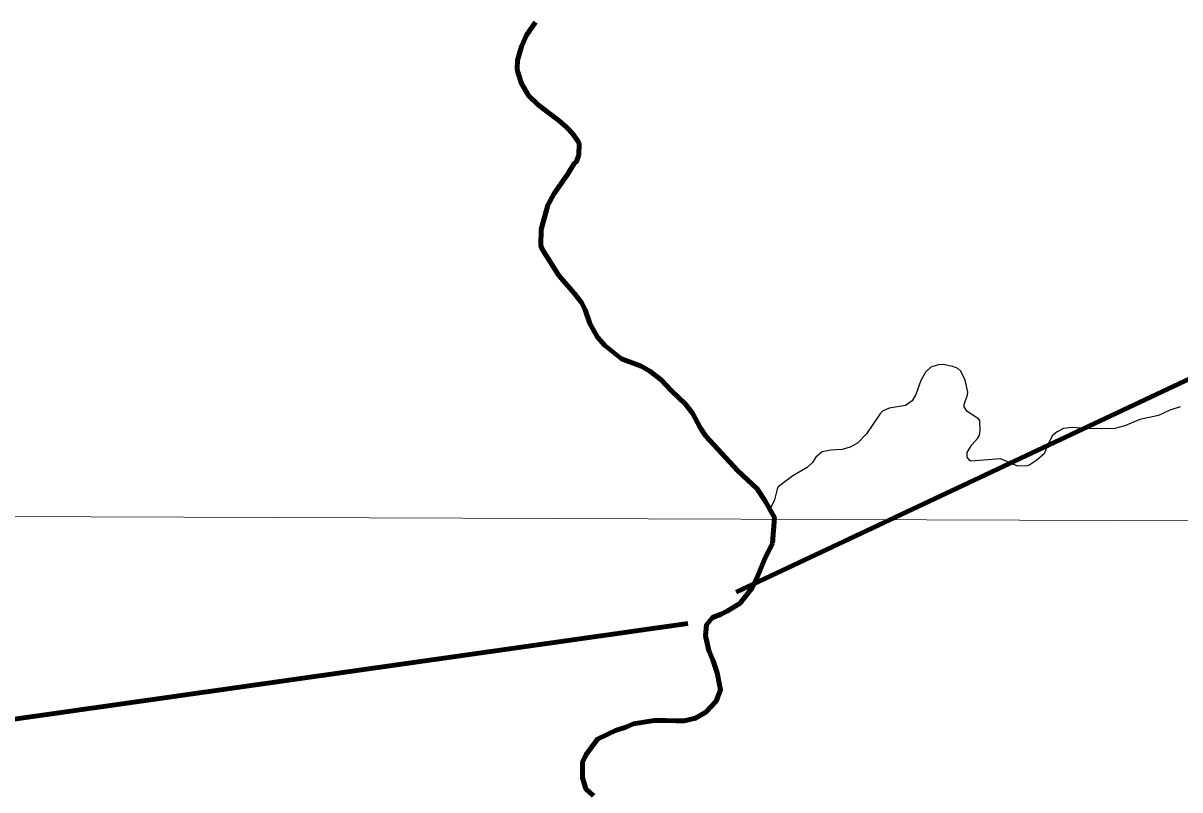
# Model space of a CAD drawing. Extents: x -1643653 to 4543381, y 1624270 to 13878484.
# Drawn here: x 733703 to 740547, y 8947643 to 8952181 of the extents above; entities that cross this region are included whole.
import ezdxf

# ---------------------------------------------------------------- set-up
doc = ezdxf.new("R2010")
doc.units = 0
doc.header["$LTSCALE"] = 200
for name, color, linetype, lineweight in [('1', 7, 'Continuous', 13), ('24', 7, 'Continuous', 25), ('26', 7, 'Continuous', 106), ('28', 7, 'Continuous', 53), ('53', 7, 'Continuous', 106), ('60', 7, 'Continuous', 13), ('9', 7, 'Continuous', 90)]:
    doc.layers.add(name, color=color, linetype=linetype, lineweight=lineweight)

msp = doc.modelspace()

# ---------------------------------------------------------------- linework, layer by layer
at = {"layer": '1'}
msp.add_line((565315.3, 8949866.8), (791497.7, 8949052.2), dxfattribs=at)
at = {"layer": '24', "lineweight": 53}
for points in [[(736734.2, 8952186), (736680.5, 8952109.1), (736652.4, 8952042.2), (736628, 8951962.5), (736626.1, 8951909.8), (736629.1, 8951890.4), (736652.2, 8951824.1), (736693.8, 8951753.5), (736751.8, 8951695.4), (736872.7, 8951604.6), (736918.3, 8951565.6), (736953.6, 8951528.3), (736987.1, 8951480.3), (736992.2, 8951466.2), (736991.6, 8951401.6)], [(736991.6, 8951401.6), (736977.6, 8951361.6), (736962.6, 8951350.4), (736923.5, 8951285.3), (736844.9, 8951173.2), (736806.8, 8951104.1), (736767.2, 8950959.9), (736766.7, 8950864.6), (736773.5, 8950843), (736873.1, 8950687.5), (736964, 8950582.3), (737005.9, 8950527.2), (737027.5, 8950484.6), (737056.7, 8950403.1), (737100.5, 8950322.1), (737144.6, 8950272.8), (737242.5, 8950194.6), (737359.4, 8950150.4), (737410.4, 8950121.1), (737478.1, 8950069.7), (737536.8, 8950007.6), (737622.1, 8949926.5), (737662.5, 8949873.3), (737710.3, 8949784.5), (737742.4, 8949737.3), (737932.5, 8949531.3), (738045.7, 8949425), (738090.7, 8949356.8), (738148, 8949255.8), (738136, 8949103.5)], [(738136, 8949103.5), (738089.6, 8949007), (738048.2, 8948905.4), (738017.2, 8948839.4), (737945.4, 8948748.2), (737869, 8948701.7), (737833, 8948682.7), (737782, 8948662.6), (737747, 8948620.9), (737740.6, 8948556), (737760.3, 8948469.2), (737785.4, 8948408), (737810.3, 8948336.6), (737829.9, 8948234.6), (737804, 8948168.5), (737742.6, 8948102.7), (737681.3, 8948067.4), (737615.1, 8948052.6), (737564.2, 8948052.9), (737508.3, 8948053.2), (737437.1, 8948053.7), (737314.9, 8948034), (737269, 8948014), (737207.8, 8947994), (737161.9, 8947973.9), (737100.6, 8947943.7), (737033.9, 8947852.4), (737013.2, 8947806.7), (737012.6, 8947715.1), (737032.5, 8947648.7), (737078, 8947607.7)]]:
    msp.add_lwpolyline(points, dxfattribs=at)
at = {"layer": '24'}
for points in [[(740548.3, 8949910.1), (740486.8, 8949891.4), (740420.3, 8949858.4), (740310.4, 8949835.8), (740220.6, 8949798.5), (740162.9, 8949782.6), (740084.8, 8949779.1), (739999.7, 8949781.3), (739910, 8949788.8), (739859.3, 8949781.2), (739821.4, 8949761.7), (739790.7, 8949737.8), (739761.1, 8949678), (739743.2, 8949632.1), (739700.3, 8949594.3), (739658.9, 8949566.6), (739643.6, 8949560.7), (739587.5, 8949559.2), (739486.2, 8949601.8), (739309.6, 8949588.5), (739303.3, 8949591.9), (739288.7, 8949612.8), (739288.5, 8949639.8), (739315.2, 8949685), (739348.8, 8949722.2), (739360.7, 8949743.3), (739366.1, 8949769.7), (739363.8, 8949828.5), (739356.3, 8949838.8), (739288.5, 8949881.8), (739271.4, 8949910.5), (739271.3, 8949924.3), (739290.9, 8949980.8), (739292.3, 8949997.4), (739277.5, 8950068.8), (739251.5, 8950120.9), (739232.9, 8950137.4), (739203.2, 8950149.1), (739145.7, 8950160.4), (739116.4, 8950158.3), (739073.6, 8950144.2), (739042.1, 8950115.9), (739014.9, 8950065.3), (738985.1, 8949983.4), (738962.1, 8949945.3), (738924.2, 8949917.2), (738826.7, 8949901.6), (738788.2, 8949885.5), (738771.3, 8949866.9), (738692.4, 8949750.2), (738639.2, 8949694.6), (738595.7, 8949672.3)], [(738595.7, 8949672.3), (738595.7, 8949672.3), (738548.7, 8949658), (738482.6, 8949654.4), (738430.5, 8949643.6), (738394, 8949611.5), (738374.2, 8949580.1), (738342.5, 8949551.8), (738256.8, 8949502.2), (738171.1, 8949436.8), (738163.5, 8949423.3), (738147.7, 8949359.1), (738121.4, 8949302.9)]]:
    msp.add_lwpolyline(points, dxfattribs=at)
at = {"layer": '26'}
msp.add_spline([(738865.3, 8967422.1), (739557.2, 8967298.3), (740701.8, 8967013.8), (741413.3, 8966731.2), (743000.3, 8965872.6), (743559.1, 8965590.5), (744439.9, 8965968.4), (745374, 8966727.6), (746233.2, 8967779.5), (746809, 8968247.7), (747844.5, 8968942.9), (749056.2, 8969268.5), (750229.7, 8969581.6), (752050.8, 8969574.1), (752518.4, 8968949.1), (753046.2, 8967700.6), (754351.7, 8964009.2), (754013.3, 8962799.9), (754158.3, 8961590.6), (754279.2, 8959994.3), (754448.4, 8958857.5), (755069.1, 8957779.3), (755600.9, 8957368.1), (756072.3, 8957077.8), (756075.9, 8956332), (756399.8, 8955071.7), (756665.8, 8954671.3), (757824.9, 8954152.2), (758684.7, 8953765.2), (759807.2, 8953486.2), (759964.3, 8952494.5), (759785.3, 8951475.9), (759658.7, 8951007.7), (759460.5, 8950660.7), (759411.1, 8950095.7), (759130.3, 8949726.7), (759168.8, 8949567), (759377.9, 8949449), (759532.1, 8949168), (759383.5, 8948839.9), (759243.4, 8946764.2), (759236.6, 8946560.6)], degree=3, dxfattribs=at)
at = {"layer": '28'}
for points in [[(736734.2, 8952186), (736680.5, 8952109.1), (736652.4, 8952042.2), (736628, 8951962.5), (736626.1, 8951909.8), (736629.1, 8951890.4), (736652.2, 8951824.1), (736693.8, 8951753.5), (736751.8, 8951695.4), (736872.7, 8951604.6), (736918.3, 8951565.6), (736953.6, 8951528.3), (736987.1, 8951480.3), (736992.2, 8951466.2), (736991.6, 8951401.6)], [(736991.6, 8951401.6), (736992.2, 8951466.2), (736987.1, 8951480.3), (736953.6, 8951528.3), (736918.3, 8951565.6), (736872.7, 8951604.6), (736751.8, 8951695.4), (736693.8, 8951753.5), (736652.2, 8951824.1), (736629.1, 8951890.4), (736626.1, 8951909.8), (736628, 8951962.5), (736652.4, 8952042.2), (736680.5, 8952109.1), (736734.2, 8952186)], [(736991.6, 8951401.6), (736977.6, 8951361.6), (736962.6, 8951350.4), (736923.5, 8951285.3), (736844.9, 8951173.2), (736806.8, 8951104.1), (736767.2, 8950959.9), (736766.7, 8950864.6), (736773.5, 8950843), (736873.1, 8950687.5), (736964, 8950582.3), (737005.9, 8950527.2), (737027.5, 8950484.6), (737056.7, 8950403.1), (737100.5, 8950322.1), (737144.6, 8950272.8), (737242.5, 8950194.6), (737359.4, 8950150.4), (737410.4, 8950121.1), (737478.1, 8950069.7), (737536.8, 8950007.6), (737622.1, 8949926.5), (737662.5, 8949873.3), (737710.3, 8949784.5), (737742.4, 8949737.3), (737932.5, 8949531.3), (738045.7, 8949425), (738090.7, 8949356.8), (738148, 8949255.8), (738136, 8949103.5)], [(738136, 8949103.5), (738148, 8949255.8), (738090.7, 8949356.8), (738045.7, 8949425), (737932.5, 8949531.3), (737742.4, 8949737.3), (737710.3, 8949784.5), (737662.5, 8949873.3), (737622.1, 8949926.5), (737536.8, 8950007.6), (737478.1, 8950069.7), (737410.4, 8950121.1), (737359.4, 8950150.4), (737242.5, 8950194.6), (737144.6, 8950272.8), (737100.5, 8950322.1), (737056.7, 8950403.1), (737027.5, 8950484.6), (737005.9, 8950527.2), (736964, 8950582.3), (736873.1, 8950687.5), (736773.5, 8950843), (736766.7, 8950864.6), (736767.2, 8950959.9), (736806.8, 8951104.1), (736844.9, 8951173.2), (736923.5, 8951285.3), (736962.6, 8951350.4), (736977.6, 8951361.6), (736991.6, 8951401.6)], [(738136, 8949103.5), (738089.6, 8949007), (738048.2, 8948905.4), (738017.2, 8948839.4), (737945.4, 8948748.2), (737869, 8948701.7), (737833, 8948682.7), (737782, 8948662.6), (737747, 8948620.9), (737740.6, 8948556), (737760.3, 8948469.2), (737785.4, 8948408), (737810.3, 8948336.6), (737829.9, 8948234.6), (737804, 8948168.5), (737742.6, 8948102.7), (737681.3, 8948067.4), (737615.1, 8948052.6), (737564.2, 8948052.9), (737508.3, 8948053.2), (737437.1, 8948053.7), (737314.9, 8948034), (737269, 8948014), (737207.8, 8947994), (737161.9, 8947973.9), (737100.6, 8947943.7), (737033.9, 8947852.4), (737013.2, 8947806.7), (737012.6, 8947715.1), (737032.5, 8947648.7), (737078, 8947607.7)], [(737078, 8947607.7), (737032.5, 8947648.7), (737012.6, 8947715.1), (737013.2, 8947806.7), (737033.9, 8947852.4), (737100.6, 8947943.7), (737161.9, 8947973.9), (737207.8, 8947994), (737269, 8948014), (737314.9, 8948034), (737437.1, 8948053.7), (737508.3, 8948053.2), (737564.2, 8948052.9), (737615.1, 8948052.6), (737681.3, 8948067.4), (737742.6, 8948102.7), (737804, 8948168.5), (737829.9, 8948234.6), (737810.3, 8948336.6), (737785.4, 8948408), (737760.3, 8948469.2), (737740.6, 8948556), (737747, 8948620.9), (737782, 8948662.6), (737833, 8948682.7), (737869, 8948701.7), (737945.4, 8948748.2), (738017.2, 8948839.4), (738048.2, 8948905.4), (738089.6, 8949007), (738136, 8949103.5)]]:
    msp.add_lwpolyline(points, dxfattribs=at)
at = {"layer": '53'}
for points in [[(736734.2, 8952186), (736680.5, 8952109.1), (736652.4, 8952042.2), (736628, 8951962.5), (736626.1, 8951909.8), (736629.1, 8951890.4), (736652.2, 8951824.1), (736693.8, 8951753.5), (736751.8, 8951695.4), (736872.7, 8951604.6), (736918.3, 8951565.6), (736953.6, 8951528.3), (736987.1, 8951480.3), (736992.2, 8951466.2), (736991.6, 8951401.6)], [(736734.2, 8952186), (736680.5, 8952109.1), (736652.4, 8952042.2), (736628, 8951962.5), (736626.1, 8951909.8), (736629.1, 8951890.4), (736652.2, 8951824.1), (736693.8, 8951753.5), (736751.8, 8951695.4), (736872.7, 8951604.6), (736918.3, 8951565.6), (736953.6, 8951528.3), (736987.1, 8951480.3), (736992.2, 8951466.2), (736991.6, 8951401.6)], [(736734.2, 8952186), (736680.5, 8952109.1), (736652.4, 8952042.2), (736628, 8951962.5), (736626.1, 8951909.8), (736629.1, 8951890.4), (736652.2, 8951824.1), (736693.8, 8951753.5), (736751.8, 8951695.4), (736872.7, 8951604.6), (736918.3, 8951565.6), (736953.6, 8951528.3), (736987.1, 8951480.3), (736992.2, 8951466.2), (736991.6, 8951401.6)], [(736991.6, 8951401.6), (736977.6, 8951361.6), (736962.6, 8951350.4), (736923.5, 8951285.3), (736844.9, 8951173.2), (736806.8, 8951104.1), (736767.2, 8950959.9), (736766.7, 8950864.6), (736773.5, 8950843), (736873.1, 8950687.5), (736964, 8950582.3), (737005.9, 8950527.2), (737027.5, 8950484.6), (737056.7, 8950403.1), (737100.5, 8950322.1), (737144.6, 8950272.8), (737242.5, 8950194.6), (737359.4, 8950150.4), (737410.4, 8950121.1), (737478.1, 8950069.7), (737536.8, 8950007.6), (737622.1, 8949926.5), (737662.5, 8949873.3), (737710.3, 8949784.5), (737742.4, 8949737.3), (737932.5, 8949531.3), (738045.7, 8949425), (738090.7, 8949356.8), (738148, 8949255.8), (738136, 8949103.5)], [(736991.6, 8951401.6), (736977.6, 8951361.6), (736962.6, 8951350.4), (736923.5, 8951285.3), (736844.9, 8951173.2), (736806.8, 8951104.1), (736767.2, 8950959.9), (736766.7, 8950864.6), (736773.5, 8950843), (736873.1, 8950687.5), (736964, 8950582.3), (737005.9, 8950527.2), (737027.5, 8950484.6), (737056.7, 8950403.1), (737100.5, 8950322.1), (737144.6, 8950272.8), (737242.5, 8950194.6), (737359.4, 8950150.4), (737410.4, 8950121.1), (737478.1, 8950069.7), (737536.8, 8950007.6), (737622.1, 8949926.5), (737662.5, 8949873.3), (737710.3, 8949784.5), (737742.4, 8949737.3), (737932.5, 8949531.3), (738045.7, 8949425), (738090.7, 8949356.8), (738148, 8949255.8), (738136, 8949103.5)], [(736991.6, 8951401.6), (736977.6, 8951361.6), (736962.6, 8951350.4), (736923.5, 8951285.3), (736844.9, 8951173.2), (736806.8, 8951104.1), (736767.2, 8950959.9), (736766.7, 8950864.6), (736773.5, 8950843), (736873.1, 8950687.5), (736964, 8950582.3), (737005.9, 8950527.2), (737027.5, 8950484.6), (737056.7, 8950403.1), (737100.5, 8950322.1), (737144.6, 8950272.8), (737242.5, 8950194.6), (737359.4, 8950150.4), (737410.4, 8950121.1), (737478.1, 8950069.7), (737536.8, 8950007.6), (737622.1, 8949926.5), (737662.5, 8949873.3), (737710.3, 8949784.5), (737742.4, 8949737.3), (737932.5, 8949531.3), (738045.7, 8949425), (738090.7, 8949356.8), (738148, 8949255.8), (738136, 8949103.5)], [(738136, 8949103.5), (738089.6, 8949007), (738048.2, 8948905.4), (738017.2, 8948839.4), (737945.4, 8948748.2), (737869, 8948701.7), (737833, 8948682.7), (737782, 8948662.6), (737747, 8948620.9), (737740.6, 8948556), (737760.3, 8948469.2), (737785.4, 8948408), (737810.3, 8948336.6), (737829.9, 8948234.6), (737804, 8948168.5), (737742.6, 8948102.7), (737681.3, 8948067.4), (737615.1, 8948052.6), (737564.2, 8948052.9), (737508.3, 8948053.2), (737437.1, 8948053.7), (737314.9, 8948034), (737269, 8948014), (737207.8, 8947994), (737161.9, 8947973.9), (737100.6, 8947943.7), (737033.9, 8947852.4), (737013.2, 8947806.7), (737012.6, 8947715.1), (737032.5, 8947648.7), (737078, 8947607.7)], [(738136, 8949103.5), (738089.6, 8949007), (738048.2, 8948905.4), (738017.2, 8948839.4), (737945.4, 8948748.2), (737869, 8948701.7), (737833, 8948682.7), (737782, 8948662.6), (737747, 8948620.9), (737740.6, 8948556), (737760.3, 8948469.2), (737785.4, 8948408), (737810.3, 8948336.6), (737829.9, 8948234.6), (737804, 8948168.5), (737742.6, 8948102.7), (737681.3, 8948067.4), (737615.1, 8948052.6), (737564.2, 8948052.9), (737508.3, 8948053.2), (737437.1, 8948053.7), (737314.9, 8948034), (737269, 8948014), (737207.8, 8947994), (737161.9, 8947973.9), (737100.6, 8947943.7), (737033.9, 8947852.4), (737013.2, 8947806.7), (737012.6, 8947715.1), (737032.5, 8947648.7), (737078, 8947607.7)], [(738136, 8949103.5), (738089.6, 8949007), (738048.2, 8948905.4), (738017.2, 8948839.4), (737945.4, 8948748.2), (737869, 8948701.7), (737833, 8948682.7), (737782, 8948662.6), (737747, 8948620.9), (737740.6, 8948556), (737760.3, 8948469.2), (737785.4, 8948408), (737810.3, 8948336.6), (737829.9, 8948234.6), (737804, 8948168.5), (737742.6, 8948102.7), (737681.3, 8948067.4), (737615.1, 8948052.6), (737564.2, 8948052.9), (737508.3, 8948053.2), (737437.1, 8948053.7), (737314.9, 8948034), (737269, 8948014), (737207.8, 8947994), (737161.9, 8947973.9), (737100.6, 8947943.7), (737033.9, 8947852.4), (737013.2, 8947806.7), (737012.6, 8947715.1), (737032.5, 8947648.7), (737078, 8947607.7)]]:
    msp.add_lwpolyline(points, dxfattribs=at)
at = {"layer": '60', "lineweight": 25}
msp.add_spline([(814781, 9009175.5), (814787.2, 9009173.4), (814796.9, 9009173.4), (814799.4, 9009172.4), (814805.1, 9009174.5), (814805.6, 9009176.5), (814811.7, 9009179.5), (814811.7, 9009179.5), (814801.5, 9009181), (814790.7, 9009181.5), (814784.1, 9009183.1), (814777.4, 9009185.1), (814778.4, 9009175.5)], degree=3, dxfattribs=at)
at = {"layer": '9'}
for points in [[(717295.3, 8959630.3), (717636.9, 8956393.6), (717537.2, 8955887), (718376.1, 8955487), (718808.6, 8955185.8), (719472.1, 8954177.6), (719984.6, 8952814.2), (721077.3, 8952390.4), (721486.8, 8951456.6), (721666.8, 8950799.8), (721718.4, 8950547.1), (727920.4, 8947850.3), (733274.5, 8948007.9), (737635.8, 8948628.8)], [(737921.5, 8948812.5), (740981.3, 8950253.8), (750519.5, 8951321.2), (750521.5, 8957798.6)], [(736734.2, 8952186), (736680.5, 8952109.1), (736652.4, 8952042.2), (736628, 8951962.5), (736626.1, 8951909.8), (736629.1, 8951890.4), (736652.2, 8951824.1), (736693.8, 8951753.5), (736751.8, 8951695.4), (736872.7, 8951604.6), (736918.3, 8951565.6), (736953.6, 8951528.3), (736987.1, 8951480.3), (736992.2, 8951466.2), (736991.6, 8951401.6)], [(736991.6, 8951401.6), (736977.6, 8951361.6), (736962.6, 8951350.4), (736923.5, 8951285.3), (736844.9, 8951173.2), (736806.8, 8951104.1), (736767.2, 8950959.9), (736766.7, 8950864.6), (736773.5, 8950843), (736873.1, 8950687.5), (736964, 8950582.3), (737005.9, 8950527.2), (737027.5, 8950484.6), (737056.7, 8950403.1), (737100.5, 8950322.1), (737144.6, 8950272.8), (737242.5, 8950194.6), (737359.4, 8950150.4), (737410.4, 8950121.1), (737478.1, 8950069.7), (737536.8, 8950007.6), (737622.1, 8949926.5), (737662.5, 8949873.3), (737710.3, 8949784.5), (737742.4, 8949737.3), (737932.5, 8949531.3), (738045.7, 8949425), (738090.7, 8949356.8), (738148, 8949255.8), (738136, 8949103.5)], [(738136, 8949103.5), (738089.6, 8949007), (738048.2, 8948905.4), (738017.2, 8948839.4), (737945.4, 8948748.2), (737869, 8948701.7), (737833, 8948682.7), (737782, 8948662.6), (737747, 8948620.9), (737740.6, 8948556), (737760.3, 8948469.2), (737785.4, 8948408), (737810.3, 8948336.6), (737829.9, 8948234.6), (737804, 8948168.5), (737742.6, 8948102.7), (737681.3, 8948067.4), (737615.1, 8948052.6), (737564.2, 8948052.9), (737508.3, 8948053.2), (737437.1, 8948053.7), (737314.9, 8948034), (737269, 8948014), (737207.8, 8947994), (737161.9, 8947973.9), (737100.6, 8947943.7), (737033.9, 8947852.4), (737013.2, 8947806.7), (737012.6, 8947715.1), (737032.5, 8947648.7), (737078, 8947607.7)]]:
    msp.add_lwpolyline(points, dxfattribs=at)

doc.saveas('drawing.dxf')
